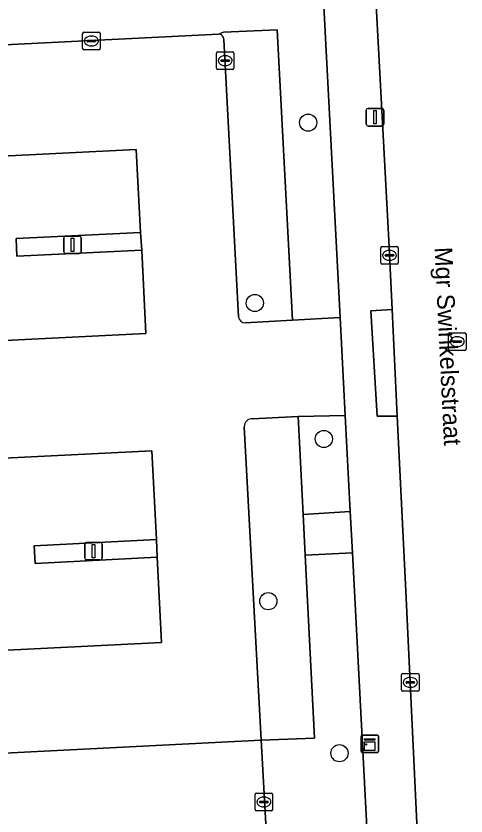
# Model space of a CAD drawing. Extents: x 160023 to 161302, y 384750 to 385707.
# Drawn here: x 160922.93 to 160948.54, y 385265.91 to 385311.42 of the extents above; entities that cross this region are included whole.
import ezdxf

# ---------------------------------------------------------------- set-up
doc = ezdxf.new("R2010")
doc.units = 0
for name, color, linetype in [('IMGEO_Boom', 7, 'Continuous'), ('IMGEO_Groenvoorziening', 7, 'Continuous'), ('IMGEO_Haag', 7, 'Continuous'), ('IMGEO_Kast', 7, 'Continuous'), ('IMGEO_Kolk', 7, 'Continuous'), ('IMGEO_Lichtmast', 7, 'Continuous'), ('IMGEO_Openbare_ruimte_label', 7, 'Continuous'), ('IMGEO_Parkeervlak_open', 7, 'Continuous'), ('IMGEO_Rijbaan_lokaal_open', 7, 'Continuous'), ('IMGEO_Rioolput', 7, 'Continuous'), ('IMGEO_Voetpad_open', 7, 'Continuous')]:
    doc.layers.add(name, color=color, linetype=linetype)

msp = doc.modelspace()

# ---------------------------------------------------------------- linework, layer by layer
at = {"layer": 'IMGEO_Boom'}
for centre in [(160939.555, 385305.353), (160936.522, 385295.09), (160940.448, 385287.356), (160937.285, 385278.125), (160941.336, 385269.478)]:
    msp.add_circle(centre, 0.489, dxfattribs=at)
at = {"layer": 'IMGEO_Groenvoorziening'}
for points in [[(160871.338, 385307.24), (160934.451, 385310.385), (160934.728, 385310.49), (160937.801, 385310.637), (160938.673, 385294.115), (160941.373, 385294.274), (160940.346, 385313.797)], [(160856.709, 385266.306), (160904.191, 385255.897), (160905.273, 385255.672), (160907.642, 385255.177), (160909.157, 385262.003), (160916.279, 385260.384), (160926.89, 385257.972), (160942.453, 385254.474), (160943.187, 385258.042), (160943.072, 385261.989), (160942.078, 385280.873), (160939.386, 385280.753), (160939.92, 385270.344), (160936.873, 385270.226), (160937.139, 385265.47)]]:
    msp.add_lwpolyline(points, dxfattribs=at)
for points in [[(160930.013, 385299.1), (160922.927, 385298.768), (160922.975, 385297.748), (160930.082, 385298.102)], [(160939.268, 385283.05), (160941.955, 385283.222), (160941.667, 385288.69), (160938.982, 385288.634)], [(160930.922, 385281.638), (160923.957, 385281.285), (160924.017, 385280.279), (160930.97, 385280.627)]]:
    msp.add_lwpolyline(points, close=True, dxfattribs=at)
at = {"layer": 'IMGEO_Haag'}
for points in [[(160930.013, 385299.1), (160922.927, 385298.768), (160922.975, 385297.748), (160930.082, 385298.102)], [(160939.268, 385283.05), (160941.955, 385283.222), (160941.667, 385288.69), (160938.982, 385288.634)]]:
    msp.add_lwpolyline(points, close=True, dxfattribs=at)
at = {"layer": 'IMGEO_Kast'}
for p, q in [((160942.565, 385269.59), (160942.565, 385270.431)), ((160942.565, 385270.431), (160942.565, 385269.59)), ((160942.64, 385270.515), (160943.481, 385270.515)), ((160943.481, 385270.515), (160942.64, 385270.515)), ((160943.565, 385270.44), (160943.565, 385269.599)), ((160943.565, 385269.599), (160943.565, 385270.44)), ((160943.49, 385269.515), (160942.649, 385269.515)), ((160942.649, 385269.515), (160943.49, 385269.515))]:
    msp.add_line(p, q, dxfattribs=at)
for points in [[(160942.76, 385270.305), (160943.36, 385270.305), (160943.36, 385270.22), (160942.76, 385270.22), (160942.76, 385270.305)], [(160942.76, 385270.13), (160943.36, 385270.13), (160943.36, 385269.641), (160942.76, 385269.641), (160942.76, 385270.13)]]:
    msp.add_lwpolyline(points, dxfattribs=at)
msp.add_circle((160942.844, 385269.979), 0.0377, dxfattribs=at)
for centre, start, end in [((160942.643, 385270.437), 92.4484, 184.2845), ((160942.643, 385270.437), 92.4484, 184.2845), ((160943.487, 385270.437), 2.4484, 94.2845), ((160943.487, 385270.437), 2.4484, 94.2845), ((160942.643, 385269.593), 182.4484, 274.2845), ((160942.643, 385269.593), 182.4484, 274.2845), ((160943.487, 385269.593), 272.4484, 4.2845), ((160943.487, 385269.593), 272.4484, 4.2845)]:
    msp.add_arc(centre, 0.0779, start, end, dxfattribs=at)
at = {"layer": 'IMGEO_Kolk'}
for p, q in [((160926.717, 385309.57), (160926.717, 385310.422)), ((160926.792, 385310.496), (160927.644, 385310.496)), ((160927.718, 385310.422), (160927.718, 385309.57)), ((160926.976, 385309.99), (160926.976, 385310.002)), ((160927.414, 385309.953), (160927.016, 385309.953)), ((160927.019, 385310.039), (160927.417, 385310.039)), ((160927.205, 385310.276), (160927.23, 385310.276)), ((160927.46, 385310.002), (160927.46, 385309.99)), ((160927.644, 385309.496), (160926.792, 385309.496)), ((160927.228, 385309.716), (160927.203, 385309.716)), ((160934.407, 385309.38), (160935.259, 385309.38)), ((160934.332, 385308.454), (160934.332, 385309.306)), ((160934.82, 385309.16), (160934.845, 385309.16)), ((160935.333, 385309.306), (160935.333, 385308.454)), ((160934.591, 385308.874), (160934.591, 385308.886)), ((160935.029, 385308.837), (160934.631, 385308.837)), ((160934.634, 385308.923), (160935.032, 385308.923)), ((160934.843, 385308.6), (160934.818, 385308.6)), ((160935.075, 385308.886), (160935.075, 385308.874)), ((160935.259, 385308.38), (160934.407, 385308.38)), ((160943.685, 385297.378), (160943.685, 385298.23)), ((160943.76, 385298.304), (160944.612, 385298.304)), ((160944.173, 385298.084), (160944.198, 385298.084)), ((160944.686, 385298.23), (160944.686, 385297.378)), ((160943.944, 385297.798), (160943.944, 385297.81)), ((160944.382, 385297.761), (160943.984, 385297.761)), ((160943.987, 385297.847), (160944.385, 385297.847)), ((160944.428, 385297.81), (160944.428, 385297.798)), ((160944.612, 385297.304), (160943.76, 385297.304)), ((160944.196, 385297.524), (160944.171, 385297.524)), ((160944.868, 385273.081), (160944.868, 385273.933)), ((160944.943, 385274.007), (160945.795, 385274.007)), ((160945.869, 385273.933), (160945.869, 385273.081)), ((160945.127, 385273.501), (160945.127, 385273.513)), ((160945.565, 385273.464), (160945.167, 385273.464)), ((160945.17, 385273.55), (160945.568, 385273.55)), ((160945.356, 385273.787), (160945.381, 385273.787)), ((160945.611, 385273.513), (160945.611, 385273.501)), ((160945.795, 385273.007), (160944.943, 385273.007)), ((160945.379, 385273.227), (160945.354, 385273.227)), ((160936.534, 385266.28), (160936.534, 385267.132)), ((160936.609, 385267.206), (160937.461, 385267.206)), ((160937.535, 385267.132), (160937.535, 385266.28)), ((160936.793, 385266.7), (160936.793, 385266.712)), ((160937.231, 385266.663), (160936.833, 385266.663)), ((160936.836, 385266.749), (160937.234, 385266.749)), ((160937.022, 385266.986), (160937.047, 385266.986)), ((160937.277, 385266.712), (160937.277, 385266.7)), ((160937.461, 385266.206), (160936.609, 385266.206)), ((160937.045, 385266.426), (160937.02, 385266.426))]:
    msp.add_line(p, q, dxfattribs=at)
for points in [[(160926.717, 385309.57), (160926.717, 385310.422)], [(160926.792, 385310.496), (160927.644, 385310.496)], [(160927.718, 385310.422), (160927.718, 385309.57)], [(160927.644, 385309.496), (160926.792, 385309.496)], [(160934.407, 385309.38), (160935.259, 385309.38)], [(160934.332, 385308.454), (160934.332, 385309.306)], [(160935.333, 385309.306), (160935.333, 385308.454)], [(160935.259, 385308.38), (160934.407, 385308.38)], [(160943.685, 385297.378), (160943.685, 385298.23)], [(160943.76, 385298.304), (160944.612, 385298.304)], [(160944.686, 385298.23), (160944.686, 385297.378)], [(160944.612, 385297.304), (160943.76, 385297.304)], [(160944.868, 385273.081), (160944.868, 385273.933)], [(160944.943, 385274.007), (160945.795, 385274.007)], [(160945.869, 385273.933), (160945.869, 385273.081)], [(160945.795, 385273.007), (160944.943, 385273.007)], [(160936.534, 385266.28), (160936.534, 385267.132)], [(160936.609, 385267.206), (160937.461, 385267.206)], [(160937.535, 385267.132), (160937.535, 385266.28)], [(160937.461, 385266.206), (160936.609, 385266.206)]]:
    msp.add_lwpolyline(points, dxfattribs=at)
for centre, radius, start, end in [((160926.794, 385310.42), 0.0765, 91.552, 178.448), ((160926.794, 385310.42), 0.0765, 91.552, 178.448), ((160927.642, 385310.42), 0.0765, 1.552, 88.448), ((160927.642, 385310.42), 0.0765, 1.552, 88.448), ((160927.016, 385309.999), 0.0403, 85.8775, 175.7526), ((160927.013, 385309.989), 0.0366, 178.938, 274.7102), ((160927.417, 385309.996), 0.043, 264.8664, 352.4533), ((160927.421, 385310.001), 0.0386, 1.7309, 96.639), ((160926.794, 385309.572), 0.0765, 181.552, 268.448), ((160926.794, 385309.572), 0.0765, 181.552, 268.448), ((160927.642, 385309.572), 0.0765, 271.552, 358.448), ((160927.642, 385309.572), 0.0765, 271.552, 358.448), ((160934.409, 385309.304), 0.0765, 91.552, 178.448), ((160934.409, 385309.304), 0.0765, 91.552, 178.448), ((160935.257, 385309.304), 0.0765, 1.552, 88.448), ((160935.257, 385309.304), 0.0765, 1.552, 88.448), ((160934.631, 385308.883), 0.0403, 85.8775, 175.7526), ((160934.628, 385308.873), 0.0366, 178.938, 274.7102), ((160935.032, 385308.88), 0.043, 264.8664, 352.4533), ((160935.036, 385308.885), 0.0386, 1.7309, 96.639), ((160934.409, 385308.456), 0.0765, 181.552, 268.448), ((160934.409, 385308.456), 0.0765, 181.552, 268.448), ((160935.257, 385308.456), 0.0765, 271.552, 358.448), ((160935.257, 385308.456), 0.0765, 271.552, 358.448), ((160943.762, 385298.228), 0.0765, 91.552, 178.448), ((160943.762, 385298.228), 0.0765, 91.552, 178.448), ((160944.61, 385298.228), 0.0765, 1.552, 88.448), ((160944.61, 385298.228), 0.0765, 1.552, 88.448), ((160943.984, 385297.807), 0.0403, 85.8775, 175.7526), ((160943.981, 385297.797), 0.0366, 178.938, 274.7102), ((160944.385, 385297.804), 0.043, 264.8664, 352.4533), ((160944.389, 385297.809), 0.0386, 1.7309, 96.639), ((160943.762, 385297.38), 0.0765, 181.552, 268.448), ((160943.762, 385297.38), 0.0765, 181.552, 268.448), ((160944.61, 385297.38), 0.0765, 271.552, 358.448), ((160944.61, 385297.38), 0.0765, 271.552, 358.448), ((160944.945, 385273.931), 0.0765, 91.552, 178.448), ((160944.945, 385273.931), 0.0765, 91.552, 178.448), ((160945.793, 385273.931), 0.0765, 1.552, 88.448), ((160945.793, 385273.931), 0.0765, 1.552, 88.448), ((160945.167, 385273.51), 0.0403, 85.8775, 175.7526), ((160945.164, 385273.5), 0.0366, 178.938, 274.7102), ((160945.568, 385273.507), 0.043, 264.8664, 352.4533), ((160945.572, 385273.512), 0.0386, 1.7309, 96.639), ((160944.945, 385273.083), 0.0765, 181.552, 268.448), ((160944.945, 385273.083), 0.0765, 181.552, 268.448), ((160945.793, 385273.083), 0.0765, 271.552, 358.448), ((160945.793, 385273.083), 0.0765, 271.552, 358.448), ((160936.611, 385267.13), 0.0765, 91.552, 178.448), ((160936.611, 385267.13), 0.0765, 91.552, 178.448), ((160937.459, 385267.13), 0.0765, 1.552, 88.448), ((160937.459, 385267.13), 0.0765, 1.552, 88.448), ((160936.833, 385266.709), 0.0403, 85.8775, 175.7526), ((160936.83, 385266.699), 0.0366, 178.938, 274.7102), ((160937.234, 385266.706), 0.043, 264.8664, 352.4533), ((160937.238, 385266.711), 0.0386, 1.7309, 96.639), ((160936.611, 385266.282), 0.0765, 181.552, 268.448), ((160936.611, 385266.282), 0.0765, 181.552, 268.448), ((160937.459, 385266.282), 0.0765, 271.552, 358.448), ((160937.459, 385266.282), 0.0765, 271.552, 358.448)]:
    msp.add_arc(centre, radius, start, end, dxfattribs=at)
for centre, major_axis, ratio, start_param, end_param in [((160927.204, 385309.996), (-0.387, 0.002), 0.722429, 4.712389, 7.853982), ((160927.229, 385309.996), (-0.39, 0.002), 0.717154, 1.570796, 4.712389), ((160934.819, 385308.88), (-0.387, 0.002), 0.722429, 4.712389, 7.853982), ((160934.844, 385308.88), (-0.39, 0.002), 0.717154, 1.570796, 4.712389), ((160944.172, 385297.804), (-0.387, 0.002), 0.722429, 4.712389, 7.853982), ((160944.197, 385297.804), (-0.39, 0.002), 0.717154, 1.570796, 4.712389), ((160945.355, 385273.507), (-0.387, 0.002), 0.722429, 4.712389, 7.853982), ((160945.38, 385273.507), (-0.39, 0.002), 0.717154, 1.570796, 4.712389), ((160937.021, 385266.706), (-0.387, 0.002), 0.722429, 4.712389, 7.853982), ((160937.046, 385266.706), (-0.39, 0.002), 0.717154, 1.570796, 4.712389)]:
    msp.add_ellipse(centre, major_axis=major_axis, ratio=ratio, start_param=start_param, end_param=end_param, dxfattribs=at)
at = {"layer": 'IMGEO_Lichtmast'}
for p, q in [((160942.866, 385305.26), (160942.866, 385306.06)), ((160942.866, 385306.06), (160942.866, 385305.26)), ((160942.966, 385306.16), (160943.756, 385306.16)), ((160943.756, 385306.16), (160942.966, 385306.16)), ((160943.856, 385306.06), (160943.856, 385305.26)), ((160943.856, 385305.26), (160943.856, 385306.06)), ((160943.756, 385305.16), (160942.966, 385305.16)), ((160942.966, 385305.16), (160943.756, 385305.16)), ((160925.645, 385297.998), (160925.645, 385298.798)), ((160925.645, 385298.798), (160925.645, 385297.998)), ((160925.745, 385298.898), (160926.535, 385298.898)), ((160926.535, 385298.898), (160925.745, 385298.898)), ((160926.635, 385298.798), (160926.635, 385297.998)), ((160926.635, 385297.998), (160926.635, 385298.798)), ((160926.535, 385297.898), (160925.745, 385297.898)), ((160925.745, 385297.898), (160926.535, 385297.898)), ((160926.836, 385280.572), (160926.836, 385281.372)), ((160926.836, 385281.372), (160926.836, 385280.572)), ((160926.936, 385281.472), (160927.726, 385281.472)), ((160927.726, 385281.472), (160926.936, 385281.472)), ((160927.826, 385281.372), (160927.826, 385280.572)), ((160927.826, 385280.572), (160927.826, 385281.372)), ((160927.726, 385280.472), (160926.936, 385280.472)), ((160926.936, 385280.472), (160927.726, 385280.472))]:
    msp.add_line(p, q, dxfattribs=at)
for points in [[(160943.286, 385306.035), (160943.436, 385306.035), (160943.436, 385305.285), (160943.286, 385305.285), (160943.286, 385306.035)], [(160926.065, 385298.773), (160926.215, 385298.773), (160926.215, 385298.023), (160926.065, 385298.023), (160926.065, 385298.773)], [(160927.256, 385281.347), (160927.406, 385281.347), (160927.406, 385280.597), (160927.256, 385280.597), (160927.256, 385281.347)]]:
    msp.add_lwpolyline(points, dxfattribs=at)
for centre, start, end in [((160942.966, 385306.06), 90, 180), ((160942.966, 385306.06), 90, 180), ((160943.756, 385306.06), 0, 90), ((160943.756, 385306.06), 360, 90), ((160942.966, 385305.26), 180, 270), ((160942.966, 385305.26), 180, 270), ((160943.756, 385305.26), 270, 0), ((160943.756, 385305.26), 270, 0), ((160925.745, 385298.798), 90, 180), ((160925.745, 385298.798), 90, 180), ((160926.535, 385298.798), 0, 90), ((160926.535, 385298.798), 360, 90), ((160925.745, 385297.998), 180, 270), ((160925.745, 385297.998), 180, 270), ((160926.535, 385297.998), 270, 0), ((160926.535, 385297.998), 270, 0), ((160926.936, 385281.372), 90, 180), ((160926.936, 385281.372), 90, 180), ((160927.726, 385281.372), 0, 90), ((160927.726, 385281.372), 360, 90), ((160926.936, 385280.572), 180, 270), ((160926.936, 385280.572), 180, 270), ((160927.726, 385280.572), 270, 0), ((160927.726, 385280.572), 270, 0)]:
    msp.add_arc(centre, 0.1, start, end, dxfattribs=at)
at = {"layer": 'IMGEO_Parkeervlak_open'}
for points in [[(160877.036, 385295.455), (160877.289, 385290.718), (160930.317, 385293.365), (160930.082, 385298.102), (160922.975, 385297.748), (160922.927, 385298.768), (160930.013, 385299.1), (160929.772, 385303.831), (160876.76, 385301.178), (160877.006, 385296.49), (160884.115, 385296.83), (160884.166, 385295.816)], [(160930.922, 385281.638), (160930.656, 385286.673), (160877.609, 385284.051), (160877.861, 385278.97), (160885.009, 385279.332), (160885.066, 385278.332), (160877.908, 385277.968), (160878.132, 385273.15), (160931.213, 385275.776), (160930.97, 385280.627), (160924.017, 385280.279), (160923.957, 385281.285)]]:
    msp.add_lwpolyline(points, close=True, dxfattribs=at)
msp.add_lwpolyline([(160937.139, 385265.47), (160936.873, 385270.226), (160878.091, 385267.239)], dxfattribs=at)
at = {"layer": 'IMGEO_Rijbaan_lokaal_open'}
for points in [[(160943.309, 385314.168), (160944.147, 385298.654), (160944.337, 385294.712), (160944.63, 385288.654), (160945.111, 385278.702), (160946.109, 385257.905), (160945.617, 385256.146)], [(160934.451, 385310.385), (160871.338, 385307.24)], [(160935.584, 385294.31), (160934.754, 385310.087)], [(160871.051, 385306.93), (160871.133, 385305.204), (160873.076, 385266.99), (160878.091, 385267.239), (160936.873, 385270.226), (160935.917, 385288.052)], [(160936.396, 385288.495), (160938.982, 385288.634), (160941.667, 385288.69), (160941.373, 385294.274), (160938.673, 385294.115), (160935.972, 385293.955)]]:
    msp.add_lwpolyline(points, dxfattribs=at)
for points in [[(160877.006, 385296.49), (160876.76, 385301.178), (160929.772, 385303.831), (160930.013, 385299.1), (160930.082, 385298.102), (160930.317, 385293.365), (160877.289, 385290.718), (160877.036, 385295.455)], [(160930.97, 385280.627), (160931.213, 385275.776), (160878.132, 385273.15), (160877.908, 385277.968), (160877.861, 385278.97), (160877.609, 385284.051), (160930.656, 385286.673), (160930.922, 385281.638)]]:
    msp.add_lwpolyline(points, close=True, dxfattribs=at)
for centre, radius, start, end in [((160934.468, 385310.099), 0.286, 357.5708, 93.3825), ((160935.999, 385294.374), 0.42, 188.8238, 266.2623), ((160936.352, 385288.062), 0.435, 84.1877, 181.3403)]:
    msp.add_arc(centre, radius, start, end, dxfattribs=at)
at = {"layer": 'IMGEO_Rioolput'}
for p, q in [((160947.539, 385292.464), (160947.539, 385293.316)), ((160947.614, 385293.39), (160948.466, 385293.39)), ((160948.027, 385293.17), (160948.052, 385293.17)), ((160948.54, 385293.316), (160948.54, 385292.464)), ((160947.798, 385292.884), (160947.798, 385292.896)), ((160948.236, 385292.847), (160947.838, 385292.847)), ((160947.841, 385292.933), (160948.239, 385292.933)), ((160948.05, 385292.61), (160948.025, 385292.61)), ((160948.282, 385292.896), (160948.282, 385292.884)), ((160948.466, 385292.39), (160947.614, 385292.39))]:
    msp.add_line(p, q, dxfattribs=at)
for points in [[(160947.539, 385292.464), (160947.539, 385293.316)], [(160947.614, 385293.39), (160948.466, 385293.39)], [(160948.54, 385293.316), (160948.54, 385292.464)], [(160948.466, 385292.39), (160947.614, 385292.39)]]:
    msp.add_lwpolyline(points, dxfattribs=at)
for centre, radius, start, end in [((160947.616, 385293.314), 0.0765, 91.552, 178.448), ((160947.616, 385293.314), 0.0765, 91.552, 178.448), ((160948.464, 385293.314), 0.0765, 1.552, 88.448), ((160948.464, 385293.314), 0.0765, 1.552, 88.448), ((160947.838, 385292.893), 0.0403, 85.8775, 175.7526), ((160947.835, 385292.883), 0.0366, 178.938, 274.7102), ((160948.239, 385292.89), 0.043, 264.8664, 352.4533), ((160948.243, 385292.895), 0.0386, 1.7309, 96.639), ((160947.616, 385292.466), 0.0765, 181.552, 268.448), ((160947.616, 385292.466), 0.0765, 181.552, 268.448), ((160948.464, 385292.466), 0.0765, 271.552, 358.448), ((160948.464, 385292.466), 0.0765, 271.552, 358.448)]:
    msp.add_arc(centre, radius, start, end, dxfattribs=at)
for centre, major_axis, ratio, start_param, end_param in [((160948.026, 385292.89), (-0.387, 0.002), 0.722429, 4.712389, 7.853982), ((160948.051, 385292.89), (-0.39, 0.002), 0.717154, 1.570796, 4.712389)]:
    msp.add_ellipse(centre, major_axis=major_axis, ratio=ratio, start_param=start_param, end_param=end_param, dxfattribs=at)
at = {"layer": 'IMGEO_Voetpad_open'}
for points in [[(160944.506, 385256.103), (160945.617, 385256.146), (160946.109, 385257.905), (160945.111, 385278.702), (160944.63, 385288.654), (160943.49, 385288.662), (160943.114, 385294.647), (160944.337, 385294.712), (160944.147, 385298.654), (160943.309, 385314.168)], [(160940.346, 385313.797), (160941.373, 385294.274), (160941.667, 385288.69), (160941.955, 385283.222), (160942.078, 385280.873), (160943.072, 385261.989)], [(160935.972, 385293.955), (160938.673, 385294.115), (160937.801, 385310.637), (160934.728, 385310.49), (160934.451, 385310.385)], [(160934.754, 385310.087), (160935.584, 385294.31)], [(160938.982, 385288.634), (160936.396, 385288.495)], [(160939.268, 385283.05), (160938.982, 385288.634)], [(160935.917, 385288.052), (160936.873, 385270.226)], [(160939.386, 385280.753), (160939.268, 385283.05)], [(160936.873, 385270.226), (160939.92, 385270.344), (160939.386, 385280.753)]]:
    msp.add_lwpolyline(points, dxfattribs=at)
for points in [[(160944.337, 385294.712), (160943.114, 385294.647), (160943.49, 385288.662), (160944.63, 385288.654)], [(160939.386, 385280.753), (160942.078, 385280.873), (160941.955, 385283.222), (160939.268, 385283.05)]]:
    msp.add_lwpolyline(points, close=True, dxfattribs=at)
for centre, radius, start, end in [((160934.468, 385310.099), 0.286, 357.5708, 93.3825), ((160935.999, 385294.374), 0.42, 188.8238, 266.2623), ((160936.352, 385288.062), 0.435, 84.1877, 181.3403)]:
    msp.add_arc(centre, radius, start, end, dxfattribs=at)

# ---------------------------------------------------------------- texts
at = {"layer": 'IMGEO_Openbare_ruimte_label'}
msp.add_text('Mgr Swinkelsstraat', height=1, rotation=272.7508, dxfattribs=at).set_placement((160946.751, 385298.252))

doc.saveas('drawing.dxf')
